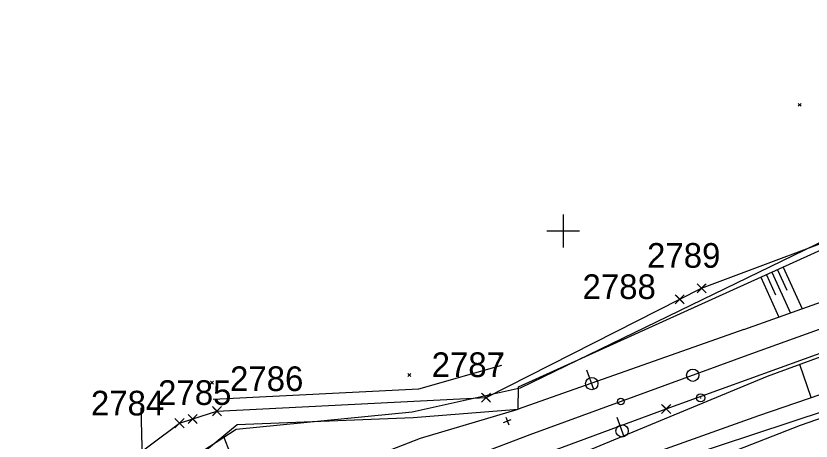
# Model space of a CAD drawing. Extents: x -866402 to -860377, y -1041908 to -1038598.
# Drawn here: x -864066.6 to -863969.8, y -1040025.6 to -1039973.8 of the extents above; entities that cross this region are included whole.
import ezdxf

# ---------------------------------------------------------------- set-up
doc = ezdxf.new("R2010")
doc.units = 0
for name, color, linetype in [('PS 02 trasa', 7, 'Continuous'), ('SZDC', 7, 'Continuous'), ('Vrstva 1', 7, 'Continuous'), ('Vrstva 17', 7, 'Continuous'), ('Vrstva 47', 7, 'Continuous'), ('Vrstva 48', 7, 'Continuous'), ('Vrstva 49', 7, 'Continuous'), ('Vrstva 5', 7, 'Continuous'), ('Vrstva 60', 7, 'Continuous'), ('Vrstva 7', 7, 'Continuous')]:
    doc.layers.add(name, color=color, linetype=linetype)

msp = doc.modelspace()

# ---------------------------------------------------------------- linework, layer by layer
at = {"layer": 'PS 02 trasa'}
msp.add_lwpolyline([(-864155.58, -1040400.074), (-864161.433, -1040375.869), (-864167.159, -1040351.346), (-864172.737, -1040326.976), (-864175.557, -1040309.231), (-864177.874, -1040298.73), (-864179.784, -1040277.976), (-864179.83, -1040253.673), (-864177.398, -1040228.698), (-864172.433, -1040204.5), (-864165.107, -1040180.815), (-864155.549, -1040157.947), (-864143.609, -1040136.225), (-864129.699, -1040115.873), (-864113.829, -1040097.019), (-864096.043, -1040079.663), (-864076.534, -1040064.181), (-864055.251, -1040051.286), (-864047.551, -1040046.966), (-864033.966, -1040039.717), (-864010.831, -1040030.264), (-863987.455, -1040021.651), (-863963.896, -1040013.104)], dxfattribs=at)
at = {"layer": 'SZDC'}
for points in [[(-864166.586, -1040404.075), (-864183.115, -1040343.212), (-864188.52, -1040328.171), (-864193.449, -1040314.455), (-864191.475, -1040260.593), (-864189.3, -1040232.881), (-864186.799, -1040219.044), (-864181.583, -1040190.186), (-864171.179, -1040161.957), (-864152.197, -1040126.003), (-864129.67, -1040096.009), (-864112.687, -1040081.229), (-864094.279, -1040060.463), (-864080.34, -1040044.738), (-864060.802, -1040033.915), (-864046.693, -1040023.387), (-864045.089, -1040022.872), (-864042.132, -1040021.925), (-864009.37, -1040020.27), (-863985.796, -1040008.312), (-863983.15, -1040006.971), (-863961.937, -1039999.003)], [(-863929.146, -1040009.028), (-863985.323, -1040027.548), (-863989.7, -1040028.991), (-864003.629, -1040033.216), (-864016.943, -1040037.256), (-864034.666, -1040050.742), (-864051.463, -1040063.525), (-864055.538, -1040066.626), (-864073.445, -1040077.315), (-864074.497, -1040077.943), (-864108.12, -1040093.291), (-864119.583, -1040111.512), (-864143.194, -1040149.044), (-864164.918, -1040200.91), (-864171.238, -1040227.18), (-864177.43, -1040252.921), (-864165.258, -1040303.914), (-864163.471, -1040355.801), (-864153.108, -1040402.253)]]:
    msp.add_lwpolyline(points, dxfattribs=at)
at = {"layer": 'Vrstva 1'}
for points in [[(-863977.02, -1040014.926), (-863937.215, -1040000.574), (-863898.879, -1039986.678)], [(-864132.555, -1040115.091), (-864119.875, -1040099.557), (-864105.839, -1040084.961), (-864095.207, -1040075.278), (-864091.053, -1040071.772), (-864080.34, -1040063.442), (-864065.062, -1040053.128), (-864058.054, -1040048.943), (-864048.438, -1040043.703), (-864040.493, -1040039.765), (-864033.661, -1040036.626), (-864017.249, -1040029.803), (-864004.013, -1040024.763), (-863977.02, -1040014.926)]]:
    msp.add_lwpolyline(points, dxfattribs=at)
msp.add_circle((-863992.965, -1040020.737), 0.4, dxfattribs=at)
at = {"layer": 'Vrstva 17'}
for p, q in [((-863967.878, -1040001.003), (-864005.229, -1040019.128)), ((-864005.229, -1040019.128), (-864018.384, -1040022.04)), ((-864051.101, -1040031.503), (-864051.369, -1040021.539)), ((-864018.384, -1040022.04), (-864039.787, -1040024.139)), ((-864039.787, -1040024.139), (-864051.101, -1040031.503))]:
    msp.add_line(p, q, dxfattribs=at)
msp.add_lwpolyline([(-864031.596, -1040050.384), (-864021.338, -1040043.984), (-863994.068, -1040032.596), (-863971.125, -1040023.642), (-863931.865, -1040009.997), (-863914.084, -1040002.524), (-863888.292, -1039991.767), (-863876.029, -1039987.952), (-863863.663, -1039980.775), (-863843.373, -1039971.084), (-863833.952, -1039965.649), (-863817.766, -1039955.391), (-863805.355, -1039945.217)], dxfattribs=at)
at = {"layer": 'Vrstva 47'}
for p, q in [((-863996.258, -1040019.283), (-863997.114, -1040016.934)), ((-863992.56, -1040025.041), (-863993.416, -1040022.692))]:
    msp.add_line(p, q, dxfattribs=at)
for centre in [(-863996.515, -1040018.578), (-863992.817, -1040024.336)]:
    msp.add_circle(centre, 0.75, dxfattribs=at)
at = {"layer": 'Vrstva 48'}
for p, q in [((-863974.577, -1040005.019), (-863972.332, -1040009.981)), ((-863973.894, -1040004.709), (-863972.759, -1040007.219)), ((-863973.211, -1040004.4), (-863970.914, -1040009.476)), ((-863975.944, -1040005.637), (-863973.75, -1040010.486)), ((-863975.261, -1040005.328), (-863974.151, -1040007.781)), ((-863969.827, -1040020.271), (-863971.2, -1040016.255)), ((-864038.096, -1040033.252), (-864041.328, -1040024.915))]:
    msp.add_line(p, q, dxfattribs=at)
at = {"layer": 'Vrstva 49'}
for p, q in [((-863971.398, -1039984.472), (-863971.044, -1039984.826)), ((-863971.398, -1039984.826), (-863971.044, -1039984.472)), ((-864005.425, -1040018.978), (-863967.688, -1040001.901)), ((-863978.023, -1040012.008), (-864005.482, -1040021.698)), ((-864007.84, -1040015.129), (-864007.486, -1040015.483)), ((-864007.84, -1040015.483), (-864007.486, -1040015.129)), ((-864018.887, -1040017.356), (-864018.533, -1040017.71)), ((-864018.887, -1040017.71), (-864018.533, -1040017.356)), ((-864042.925, -1040018.268), (-864042.571, -1040018.622)), ((-864042.925, -1040018.622), (-864042.571, -1040018.268)), ((-864005.482, -1040021.698), (-864005.425, -1040018.978)), ((-864018.26, -1040022.709), (-864005.482, -1040021.698)), ((-864017.37, -1040025.217), (-864005.482, -1040021.698)), ((-864039.673, -1040023.551), (-864018.26, -1040022.709))]:
    msp.add_line(p, q, dxfattribs=at)
for points in [[(-863978.023, -1040012.008), (-863938.253, -1039997.843), (-863900.496, -1039984.239), (-863881.451, -1039977.386)], [(-863897.804, -1039989.344), (-863935.975, -1040003.342), (-863975.175, -1040017.712), (-864002.872, -1040029.181)], [(-864003.253, -1040033.928), (-863994.577, -1040031.762), (-863988.682, -1040026.931), (-863976.195, -1040022.447), (-863932.549, -1040007.531), (-863912.117, -1039999.385)], [(-864042.611, -1040020.452), (-864017.541, -1040019.189), (-864007.444, -1040016.322)], [(-864047.608, -1040038.892), (-864047.909, -1040038.349), (-864051.05, -1040033.003), (-864051.456, -1040033.254), (-864051.476, -1040033.279), (-864039.673, -1040023.551)], [(-864047.608, -1040038.892), (-864041.795, -1040034.686), (-864017.37, -1040025.217)]]:
    msp.add_lwpolyline(points, dxfattribs=at)
at = {"layer": 'Vrstva 5'}
for p, q in [((-864000, -1039998), (-864000, -1040002)), ((-864002, -1040000), (-863998, -1040000))]:
    msp.add_line(p, q, dxfattribs=at)
at = {"layer": 'Vrstva 60'}
for p, q in [((-863982.7, -1040007.421), (-863983.7, -1040006.421)), ((-863982.7, -1040006.521), (-863983.7, -1040007.521)), ((-863983.6, -1040007.421), (-863982.6, -1040006.421)), ((-863983.6, -1040006.521), (-863982.6, -1040007.521)), ((-863983.15, -1040006.971), (-863983.15, -1040006.971)), ((-863985.346, -1040008.762), (-863986.346, -1040007.762)), ((-863985.346, -1040007.862), (-863986.346, -1040008.862)), ((-863986.246, -1040008.762), (-863985.246, -1040007.762)), ((-863986.246, -1040007.862), (-863985.246, -1040008.862)), ((-863985.796, -1040008.312), (-863985.796, -1040008.312)), ((-864008.92, -1040020.72), (-864009.92, -1040019.72)), ((-864009.82, -1040020.72), (-864008.82, -1040019.72)), ((-864008.92, -1040019.82), (-864009.92, -1040020.82)), ((-864009.82, -1040019.82), (-864008.82, -1040020.82)), ((-864009.37, -1040020.27), (-864009.37, -1040020.27)), ((-864041.682, -1040022.375), (-864042.682, -1040021.375)), ((-864041.682, -1040021.475), (-864042.682, -1040022.475)), ((-864042.582, -1040022.375), (-864041.582, -1040021.375)), ((-864042.582, -1040021.475), (-864041.582, -1040022.475)), ((-863987.005, -1040022.101), (-863988.005, -1040021.101)), ((-863987.005, -1040021.201), (-863988.005, -1040022.201)), ((-863987.905, -1040022.101), (-863986.905, -1040021.101)), ((-863987.905, -1040021.201), (-863986.905, -1040022.201)), ((-863987.455, -1040021.651), (-863987.455, -1040021.651)), ((-864044.639, -1040023.322), (-864045.639, -1040022.322)), ((-864044.639, -1040022.422), (-864045.639, -1040023.422)), ((-864045.539, -1040023.322), (-864044.539, -1040022.322)), ((-864045.539, -1040022.422), (-864044.539, -1040023.422)), ((-864042.132, -1040021.925), (-864042.132, -1040021.925)), ((-864046.243, -1040023.837), (-864047.243, -1040022.837)), ((-864046.243, -1040022.937), (-864047.243, -1040023.937)), ((-864047.143, -1040023.837), (-864046.143, -1040022.837)), ((-864047.143, -1040022.937), (-864046.143, -1040023.937)), ((-864046.693, -1040023.387), (-864046.693, -1040023.387)), ((-864045.089, -1040022.872), (-864045.089, -1040022.872))]:
    msp.add_line(p, q, dxfattribs=at)
at = {"layer": 'Vrstva 7'}
for p, q in [((-863983.316, -1040020.299), (-863983.216, -1040020.299)), ((-864007.27, -1040023.293), (-864006.336, -1040022.937)), ((-864006.981, -1040022.648), (-864006.625, -1040023.582))]:
    msp.add_line(p, q, dxfattribs=at)
for centre, radius in [((-863984.22, -1040017.55), 0.75), ((-863983.266, -1040020.299), 0.5)]:
    msp.add_circle(centre, radius, dxfattribs=at)

# ---------------------------------------------------------------- texts
at = {"layer": 'Vrstva 60'}
for s, p in [('2789', (-863989.781, -1040004.473)), ('2788', (-863997.638, -1040008.278)), ('2787', (-864016.001, -1040017.772)), ('2786', (-864040.542, -1040019.477)), ('2785', (-864049.295, -1040021.167)), ('2784', (-864057.474, -1040022.449))]:
    msp.add_text(s, height=3, dxfattribs=at).set_placement(p)

doc.saveas('drawing.dxf')
